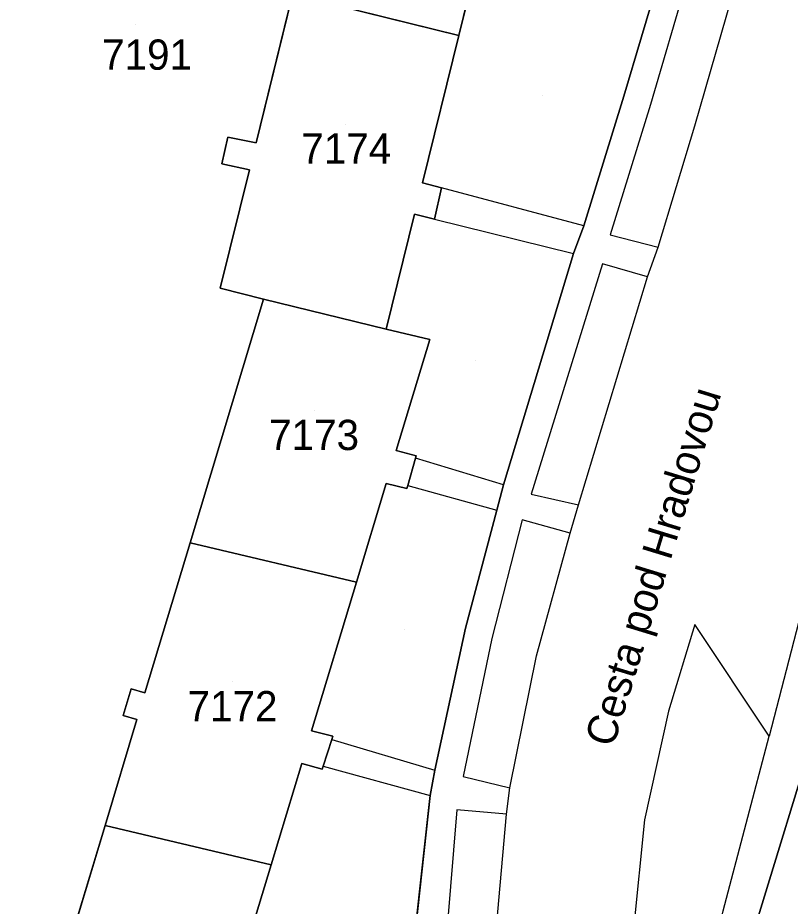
# Model space of a CAD drawing. Extents: x -266199 to -261993, y -1239047 to -1235108.
# Drawn here: x -263546.7 to -263495.6, y -1236403.4 to -1236344.7 of the extents above; entities that cross this region are included whole.
import ezdxf

# ---------------------------------------------------------------- set-up
doc = ezdxf.new("R2010")
doc.units = 0
for name, color, linetype in [('body_kn', 7, 'Continuous'), ('kladpar_druhypozemkov', 7, 'Continuous'), ('kladpar_hranice', 7, 'Continuous'), ('kladpar_parcelnecisla', 7, 'Continuous'), ('kladpar_plochy', 7, 'Continuous'), ('popisy', 7, 'Continuous'), ('zappar_hrandruhpozemk', 7, 'Continuous')]:
    doc.layers.add(name, color=color, linetype=linetype)

msp = doc.modelspace()

# ---------------------------------------------------------------- linework, layer by layer
at = {"layer": 'body_kn'}
for p, q in [((-263517.55, -1236345.88), (-263517.55, -1236345.88)), ((-263517.55, -1236345.88), (-263517.55, -1236345.88)), ((-263506.63, -1236349.88), (-263506.63, -1236349.88)), ((-263504.87, -1236350.44), (-263504.87, -1236350.44)), ((-263501.93, -1236351.84), (-263501.93, -1236351.84)), ((-263532.82, -1236352.6), (-263532.82, -1236352.6)), ((-263530.96, -1236352.97), (-263530.96, -1236352.97)), ((-263533.22, -1236354.35), (-263533.22, -1236354.35)), ((-263531.4, -1236354.75), (-263531.4, -1236354.75)), ((-263519.96, -1236355.61), (-263519.96, -1236355.61)), ((-263518.69, -1236355.95), (-263518.69, -1236355.95)), ((-263520.48, -1236357.69), (-263520.48, -1236357.69)), ((-263519.15, -1236358.02), (-263519.15, -1236358.02)), ((-263519.15, -1236358.02), (-263519.15, -1236358.02)), ((-263509.29, -1236358.46), (-263509.29, -1236358.46)), ((-263509.29, -1236358.46), (-263509.29, -1236358.46)), ((-263507.54, -1236359.06), (-263507.54, -1236359.06)), ((-263507.54, -1236359.06), (-263507.54, -1236359.06)), ((-263509.96, -1236360.29), (-263509.96, -1236360.29)), ((-263504.36, -1236359.87), (-263504.36, -1236359.87)), ((-263504.36, -1236359.87), (-263504.36, -1236359.87)), ((-263508.04, -1236360.96), (-263508.04, -1236360.96)), ((-263505.06, -1236361.82), (-263505.06, -1236361.82)), ((-263505.06, -1236361.82), (-263505.06, -1236361.82)), ((-263533.34, -1236362.57), (-263533.34, -1236362.57)), ((-263530.46, -1236363.31), (-263530.46, -1236363.31)), ((-263530.46, -1236363.31), (-263530.46, -1236363.31)), ((-263522.36, -1236365.29), (-263522.36, -1236365.29)), ((-263519.47, -1236365.97), (-263519.47, -1236365.97)), ((-263521.69, -1236373.31), (-263521.69, -1236373.31)), ((-263520.41, -1236373.82), (-263520.41, -1236373.82)), ((-263520.36, -1236373.66), (-263520.36, -1236373.66)), ((-263522.35, -1236375.49), (-263522.35, -1236375.49)), ((-263514.6, -1236375.57), (-263514.6, -1236375.57)), ((-263514.6, -1236375.57), (-263514.6, -1236375.57)), ((-263520.99, -1236375.82), (-263520.99, -1236375.82)), ((-263520.93, -1236375.63), (-263520.93, -1236375.63)), ((-263520.93, -1236375.63), (-263520.93, -1236375.63)), ((-263512.76, -1236376.19), (-263512.76, -1236376.19)), ((-263515.04, -1236377.26), (-263515.04, -1236377.26)), ((-263509.64, -1236376.91), (-263509.64, -1236376.91)), ((-263509.64, -1236376.91), (-263509.64, -1236376.91)), ((-263513.36, -1236377.89), (-263513.36, -1236377.89)), ((-263510.19, -1236378.78), (-263510.19, -1236378.78)), ((-263510.19, -1236378.78), (-263510.19, -1236378.78)), ((-263535.32, -1236379.42), (-263535.32, -1236379.42)), ((-263535.32, -1236379.42), (-263535.32, -1236379.42)), ((-263524.32, -1236382.02), (-263524.32, -1236382.02)), ((-263524.32, -1236382.02), (-263524.32, -1236382.02)), ((-263501.93, -1236384.81), (-263501.93, -1236384.81)), ((-263517.1, -1236385.05), (-263517.1, -1236385.05)), ((-263515.37, -1236385.74), (-263515.37, -1236385.74)), ((-263512.41, -1236386.89), (-263512.41, -1236386.89)), ((-263539.21, -1236389.06), (-263539.21, -1236389.06)), ((-263538.31, -1236389.33), (-263538.31, -1236389.33)), ((-263539.75, -1236390.83), (-263539.75, -1236390.83)), ((-263503.68, -1236390.53), (-263503.68, -1236390.53)), ((-263538.84, -1236391.1), (-263538.84, -1236391.1)), ((-263527.29, -1236391.83), (-263527.29, -1236391.83)), ((-263525.95, -1236392.4), (-263525.95, -1236392.4)), ((-263525.95, -1236392.4), (-263525.95, -1236392.4)), ((-263525.88, -1236392.18), (-263525.88, -1236392.18)), ((-263497.02, -1236392.19), (-263497.02, -1236392.19)), ((-263497.02, -1236392.19), (-263497.02, -1236392.19)), ((-263527.94, -1236394), (-263527.94, -1236394)), ((-263526.58, -1236394.37), (-263526.58, -1236394.37)), ((-263526.52, -1236394.18), (-263526.52, -1236394.18)), ((-263526.52, -1236394.18), (-263526.52, -1236394.18)), ((-263519.14, -1236394.44), (-263519.14, -1236394.44)), ((-263517.26, -1236394.86), (-263517.26, -1236394.86)), ((-263517.26, -1236394.86), (-263517.26, -1236394.86)), ((-263519.44, -1236396.11), (-263519.44, -1236396.11)), ((-263514.18, -1236395.6), (-263514.18, -1236395.6)), ((-263514.18, -1236395.6), (-263514.18, -1236395.6)), ((-263517.67, -1236397.06), (-263517.67, -1236397.06)), ((-263514.4, -1236397.35), (-263514.4, -1236397.35)), ((-263514.4, -1236397.35), (-263514.4, -1236397.35)), ((-263505.26, -1236397.73), (-263505.26, -1236397.73)), ((-263540.95, -1236398.09), (-263540.95, -1236398.09)), ((-263540.95, -1236398.09), (-263540.95, -1236398.09)), ((-263529.96, -1236400.69), (-263529.96, -1236400.69)), ((-263529.96, -1236400.69), (-263529.96, -1236400.69))]:
    msp.add_line(p, q, dxfattribs=at)
at = {"layer": 'kladpar_druhypozemkov'}
for p, q in [((-263538.9, -1236345.14), (-263538.9, -1236345.14)), ((-263512.01, -1236349.81), (-263512.01, -1236349.81)), ((-263525.07, -1236351.74), (-263525.07, -1236351.74)), ((-263516.46, -1236367.36), (-263516.46, -1236367.36)), ((-263527.1, -1236370.68), (-263527.1, -1236370.68)), ((-263521.12, -1236385.14), (-263521.12, -1236385.14)), ((-263532.51, -1236388.61), (-263532.51, -1236388.61))]:
    msp.add_line(p, q, dxfattribs=at)
at = {"layer": 'kladpar_hranice'}
for p, q in [((-263517.55, -1236345.88), (-263528.55, -1236343.15)), ((-263528.55, -1236343.15), (-263517.55, -1236345.88)), ((-263524.32, -1236382.02), (-263535.32, -1236379.42)), ((-263535.32, -1236379.42), (-263524.32, -1236382.02)), ((-263546.72, -1236417.24), (-263540.95, -1236398.09)), ((-263529.96, -1236400.69), (-263540.95, -1236398.09)), ((-263540.95, -1236398.09), (-263529.96, -1236400.69))]:
    msp.add_line(p, q, dxfattribs=at)
for points in [[(-263443.64, -1236260.69), (-263441.39, -1236276.72), (-263454.42, -1236281.13), (-263456.32, -1236276.84), (-263462.86, -1236294.64), (-263472.22, -1236319.89), (-263473.61, -1236323.66), (-263482.16, -1236350.08), (-263483.85, -1236354.35), (-263493.13, -1236388.68), (-263493.88, -1236391.47), (-263497.9, -1236404.63), (-263499.74, -1236413.8), (-263500.72, -1236421.9), (-263501.51, -1236432.4), (-263501.66, -1236434.96), (-263502.07, -1236444.61)], [(-263525.44, -1236474.41), (-263524.5, -1236462.92), (-263523.93, -1236453.44), (-263523.75, -1236451.12), (-263522.55, -1236433.53), (-263521.18, -1236415.65), (-263521.04, -1236413.78), (-263520.43, -1236405.08), (-263519.44, -1236396.11), (-263519.14, -1236394.44), (-263517.1, -1236385.05), (-263515.04, -1236377.26), (-263514.6, -1236375.57), (-263509.96, -1236360.29), (-263509.29, -1236358.46), (-263506.63, -1236349.88), (-263504.29, -1236342.02), (-263503.67, -1236339.99), (-263501.92, -1236332.7), (-263499.85, -1236322.85), (-263499.54, -1236320.58), (-263496.02, -1236290.02), (-263495.88, -1236287.73), (-263494.12, -1236287.05)], [(-263512.87, -1236326.95), (-263515.29, -1236336.73), (-263513.86, -1236337.13), (-263514.54, -1236339.36), (-263515.85, -1236339.02), (-263517.55, -1236345.88)], [(-263532.84, -1236410.21), (-263529.96, -1236400.69), (-263527.94, -1236394), (-263526.58, -1236394.37), (-263526.52, -1236394.18), (-263525.95, -1236392.4), (-263525.88, -1236392.18), (-263527.29, -1236391.83), (-263524.32, -1236382.02), (-263522.35, -1236375.49), (-263520.99, -1236375.82), (-263520.93, -1236375.63), (-263520.41, -1236373.82), (-263520.36, -1236373.66), (-263521.69, -1236373.31), (-263519.47, -1236365.97), (-263522.36, -1236365.29), (-263520.48, -1236357.69), (-263519.15, -1236358.02), (-263518.69, -1236355.95), (-263519.96, -1236355.61), (-263517.55, -1236345.88), (-263515.85, -1236339.02)], [(-263504.29, -1236342.02), (-263506.63, -1236349.88), (-263509.29, -1236358.46), (-263509.96, -1236360.29), (-263514.6, -1236375.57), (-263515.04, -1236377.26), (-263517.1, -1236385.05), (-263519.14, -1236394.44), (-263519.44, -1236396.11), (-263520.43, -1236405.08)], [(-263528.55, -1236343.15), (-263530.96, -1236352.97), (-263532.82, -1236352.6), (-263533.22, -1236354.35), (-263531.4, -1236354.75), (-263533.34, -1236362.57), (-263530.46, -1236363.31), (-263535.32, -1236379.42), (-263538.31, -1236389.33), (-263539.21, -1236389.06), (-263539.75, -1236390.83), (-263538.84, -1236391.1), (-263540.95, -1236398.09), (-263546.72, -1236417.24)], [(-263530.46, -1236363.31), (-263533.34, -1236362.57), (-263531.4, -1236354.75), (-263533.22, -1236354.35), (-263532.82, -1236352.6), (-263530.96, -1236352.97), (-263528.55, -1236343.15)], [(-263517.55, -1236345.88), (-263519.96, -1236355.61), (-263518.69, -1236355.95), (-263519.15, -1236358.02), (-263520.48, -1236357.69), (-263522.36, -1236365.29), (-263530.46, -1236363.31)], [(-263535.32, -1236379.42), (-263530.46, -1236363.31), (-263522.36, -1236365.29), (-263519.47, -1236365.97), (-263521.69, -1236373.31), (-263520.36, -1236373.66), (-263520.41, -1236373.82), (-263520.93, -1236375.63), (-263520.99, -1236375.82), (-263522.35, -1236375.49), (-263524.32, -1236382.02)], [(-263540.95, -1236398.09), (-263538.84, -1236391.1), (-263539.75, -1236390.83), (-263539.21, -1236389.06), (-263538.31, -1236389.33), (-263535.32, -1236379.42)], [(-263524.32, -1236382.02), (-263527.29, -1236391.83), (-263525.88, -1236392.18), (-263525.95, -1236392.4), (-263526.52, -1236394.18), (-263526.58, -1236394.37), (-263527.94, -1236394), (-263529.96, -1236400.69)], [(-263483.15, -1236426.8), (-263501.51, -1236432.4), (-263500.72, -1236421.9), (-263499.74, -1236413.8), (-263497.9, -1236404.63), (-263493.88, -1236391.47)], [(-263529.96, -1236400.69), (-263532.84, -1236410.21), (-263531.45, -1236410.71), (-263531.48, -1236410.81), (-263532.06, -1236412.68), (-263532.1, -1236412.82), (-263533.49, -1236412.36), (-263535.75, -1236419.83), (-263538.67, -1236419.15), (-263544.43, -1236417.78), (-263546.72, -1236417.24)]]:
    msp.add_lwpolyline(points, dxfattribs=at)
at = {"layer": 'kladpar_plochy'}
for p, q in [((-263517.55, -1236345.88), (-263515.85, -1236339.02)), ((-263504.29, -1236342.02), (-263506.63, -1236349.88)), ((-263528.55, -1236343.15), (-263530.96, -1236352.97)), ((-263519.96, -1236355.61), (-263517.55, -1236345.88)), ((-263506.63, -1236349.88), (-263509.29, -1236358.46)), ((-263532.82, -1236352.6), (-263533.22, -1236354.35)), ((-263530.96, -1236352.97), (-263532.82, -1236352.6)), ((-263533.22, -1236354.35), (-263531.4, -1236354.75)), ((-263531.4, -1236354.75), (-263533.34, -1236362.57)), ((-263518.69, -1236355.95), (-263519.96, -1236355.61)), ((-263519.15, -1236358.02), (-263518.69, -1236355.95)), ((-263522.36, -1236365.29), (-263520.48, -1236357.69)), ((-263520.48, -1236357.69), (-263519.15, -1236358.02)), ((-263509.29, -1236358.46), (-263509.96, -1236360.29)), ((-263509.96, -1236360.29), (-263514.6, -1236375.57)), ((-263533.34, -1236362.57), (-263530.46, -1236363.31)), ((-263530.46, -1236363.31), (-263535.32, -1236379.42)), ((-263519.47, -1236365.97), (-263522.36, -1236365.29)), ((-263521.69, -1236373.31), (-263519.47, -1236365.97)), ((-263520.36, -1236373.66), (-263521.69, -1236373.31)), ((-263520.93, -1236375.63), (-263520.41, -1236373.82)), ((-263520.41, -1236373.82), (-263520.36, -1236373.66)), ((-263524.32, -1236382.02), (-263522.35, -1236375.49)), ((-263522.35, -1236375.49), (-263520.99, -1236375.82)), ((-263514.6, -1236375.57), (-263515.04, -1236377.26)), ((-263520.99, -1236375.82), (-263520.93, -1236375.63)), ((-263515.04, -1236377.26), (-263517.1, -1236385.05)), ((-263535.32, -1236379.42), (-263538.31, -1236389.33)), ((-263527.29, -1236391.83), (-263524.32, -1236382.02)), ((-263517.1, -1236385.05), (-263519.14, -1236394.44)), ((-263539.21, -1236389.06), (-263539.75, -1236390.83)), ((-263538.31, -1236389.33), (-263539.21, -1236389.06)), ((-263539.75, -1236390.83), (-263538.84, -1236391.1)), ((-263538.84, -1236391.1), (-263540.95, -1236398.09)), ((-263497.9, -1236404.63), (-263493.88, -1236391.47)), ((-263525.88, -1236392.18), (-263527.29, -1236391.83)), ((-263526.52, -1236394.18), (-263525.95, -1236392.4)), ((-263525.95, -1236392.4), (-263525.88, -1236392.18)), ((-263529.96, -1236400.69), (-263527.94, -1236394)), ((-263527.94, -1236394), (-263526.58, -1236394.37)), ((-263526.58, -1236394.37), (-263526.52, -1236394.18)), ((-263519.14, -1236394.44), (-263519.44, -1236396.11)), ((-263519.44, -1236396.11), (-263520.43, -1236405.08)), ((-263540.95, -1236398.09), (-263546.72, -1236417.24)), ((-263532.84, -1236410.21), (-263529.96, -1236400.69))]:
    msp.add_line(p, q, dxfattribs=at)
for points in [[(-263443.64, -1236260.69), (-263441.39, -1236276.72), (-263454.42, -1236281.13), (-263456.32, -1236276.84), (-263462.86, -1236294.64), (-263472.22, -1236319.89), (-263473.61, -1236323.66), (-263482.16, -1236350.08), (-263483.85, -1236354.35), (-263493.13, -1236388.68), (-263493.88, -1236391.47), (-263497.9, -1236404.63), (-263499.74, -1236413.8), (-263500.72, -1236421.9), (-263501.51, -1236432.4), (-263501.66, -1236434.96), (-263502.07, -1236444.61), (-263500.5, -1236448.76), (-263501.28, -1236460.62), (-263502.42, -1236480.32)], [(-263525.44, -1236474.41), (-263524.5, -1236462.92), (-263523.93, -1236453.44), (-263523.75, -1236451.12), (-263522.55, -1236433.53), (-263521.18, -1236415.65), (-263521.04, -1236413.78), (-263520.43, -1236405.08), (-263519.44, -1236396.11), (-263519.14, -1236394.44), (-263517.1, -1236385.05), (-263515.04, -1236377.26), (-263514.6, -1236375.57), (-263509.96, -1236360.29), (-263509.29, -1236358.46), (-263506.63, -1236349.88), (-263504.29, -1236342.02), (-263503.67, -1236339.99), (-263501.92, -1236332.7), (-263499.85, -1236322.85), (-263499.54, -1236320.58), (-263496.02, -1236290.02), (-263495.88, -1236287.73), (-263494.12, -1236287.05)]]:
    msp.add_lwpolyline(points, dxfattribs=at)
for points in [[(-263528.55, -1236343.15), (-263526.76, -1236336.08), (-263527.95, -1236335.81), (-263527.51, -1236334.03), (-263526.33, -1236334.35), (-263523.87, -1236324.22), (-263512.87, -1236326.95), (-263515.29, -1236336.73), (-263513.86, -1236337.13), (-263514.54, -1236339.36), (-263515.85, -1236339.02), (-263517.55, -1236345.88)], [(-263530.46, -1236363.31), (-263533.34, -1236362.57), (-263531.4, -1236354.75), (-263533.22, -1236354.35), (-263532.82, -1236352.6), (-263530.96, -1236352.97), (-263528.55, -1236343.15), (-263517.55, -1236345.88), (-263519.96, -1236355.61), (-263518.69, -1236355.95), (-263519.15, -1236358.02), (-263520.48, -1236357.69), (-263522.36, -1236365.29)], [(-263535.32, -1236379.42), (-263530.46, -1236363.31), (-263522.36, -1236365.29), (-263519.47, -1236365.97), (-263521.69, -1236373.31), (-263520.36, -1236373.66), (-263520.41, -1236373.82), (-263520.93, -1236375.63), (-263520.99, -1236375.82), (-263522.35, -1236375.49), (-263524.32, -1236382.02)], [(-263540.95, -1236398.09), (-263538.84, -1236391.1), (-263539.75, -1236390.83), (-263539.21, -1236389.06), (-263538.31, -1236389.33), (-263535.32, -1236379.42), (-263524.32, -1236382.02), (-263527.29, -1236391.83), (-263525.88, -1236392.18), (-263525.95, -1236392.4), (-263526.52, -1236394.18), (-263526.58, -1236394.37), (-263527.94, -1236394), (-263529.96, -1236400.69)], [(-263546.72, -1236417.24), (-263540.95, -1236398.09), (-263529.96, -1236400.69), (-263532.84, -1236410.21), (-263531.45, -1236410.71), (-263531.48, -1236410.81), (-263532.06, -1236412.68), (-263532.1, -1236412.82), (-263533.49, -1236412.36), (-263535.75, -1236419.83), (-263538.67, -1236419.15), (-263544.43, -1236417.78)]]:
    msp.add_lwpolyline(points, close=True, dxfattribs=at)
at = {"layer": 'zappar_hrandruhpozemk'}
for p, q in [((-263501.93, -1236351.84), (-263499.44, -1236343.18)), ((-263504.87, -1236350.44), (-263507.54, -1236359.06)), ((-263504.36, -1236359.87), (-263501.93, -1236351.84)), ((-263509.29, -1236358.46), (-263518.69, -1236355.95)), ((-263519.15, -1236358.02), (-263509.96, -1236360.29)), ((-263507.54, -1236359.06), (-263504.36, -1236359.87)), ((-263505.06, -1236361.82), (-263504.36, -1236359.87)), ((-263508.04, -1236360.96), (-263512.76, -1236376.19)), ((-263505.06, -1236361.82), (-263508.04, -1236360.96)), ((-263509.64, -1236376.91), (-263505.06, -1236361.82)), ((-263490.4, -1236366.47), (-263497.02, -1236392.19)), ((-263514.6, -1236375.57), (-263520.41, -1236373.82)), ((-263520.93, -1236375.63), (-263515.04, -1236377.26)), ((-263512.76, -1236376.19), (-263509.64, -1236376.91)), ((-263510.19, -1236378.78), (-263509.64, -1236376.91)), ((-263513.36, -1236377.89), (-263515.37, -1236385.74)), ((-263510.19, -1236378.78), (-263513.36, -1236377.89)), ((-263512.41, -1236386.89), (-263510.19, -1236378.78)), ((-263497.02, -1236392.19), (-263501.93, -1236384.81)), ((-263515.37, -1236385.74), (-263517.26, -1236394.86)), ((-263514.18, -1236395.6), (-263512.41, -1236386.89)), ((-263525.95, -1236392.4), (-263519.14, -1236394.44)), ((-263526.52, -1236394.18), (-263519.44, -1236396.11)), ((-263517.26, -1236394.86), (-263514.18, -1236395.6)), ((-263514.4, -1236397.35), (-263514.18, -1236395.6)), ((-263517.67, -1236397.06), (-263519.14, -1236414.44)), ((-263514.4, -1236397.35), (-263517.67, -1236397.06)), ((-263515.1, -1236405.23), (-263514.4, -1236397.35))]:
    msp.add_line(p, q, dxfattribs=at)
for points in [[(-263499.44, -1236343.18), (-263502.48, -1236342.22), (-263504.87, -1236350.44)], [(-263501.93, -1236384.81), (-263503.68, -1236390.53), (-263505.26, -1236397.73), (-263506, -1236404.95)], [(-263508.33, -1236435.86), (-263507.96, -1236438.06), (-263507.46, -1236439.64), (-263506.39, -1236441.34), (-263505.15, -1236442.64), (-263504.09, -1236421.24), (-263502.37, -1236413.24), (-263500.06, -1236403.73), (-263497.02, -1236392.19)]]:
    msp.add_lwpolyline(points, dxfattribs=at)

# ---------------------------------------------------------------- texts
at = {"layer": 'kladpar_parcelnecisla'}
for s, p in [('7191', (-263541.144, -1236348.14)), ('7174', (-263527.966, -1236354.34)), ('7173', (-263530.098, -1236373.28)), ('7172', (-263535.493, -1236391.21))]:
    msp.add_text(s, height=2, dxfattribs=at).set_placement(p)
at = {"layer": 'popisy'}
msp.add_text('Cesta pod Hradovou', height=2, rotation=73, dxfattribs=at).set_placement((-263507.338, -1236392.998))

doc.saveas('drawing.dxf')
